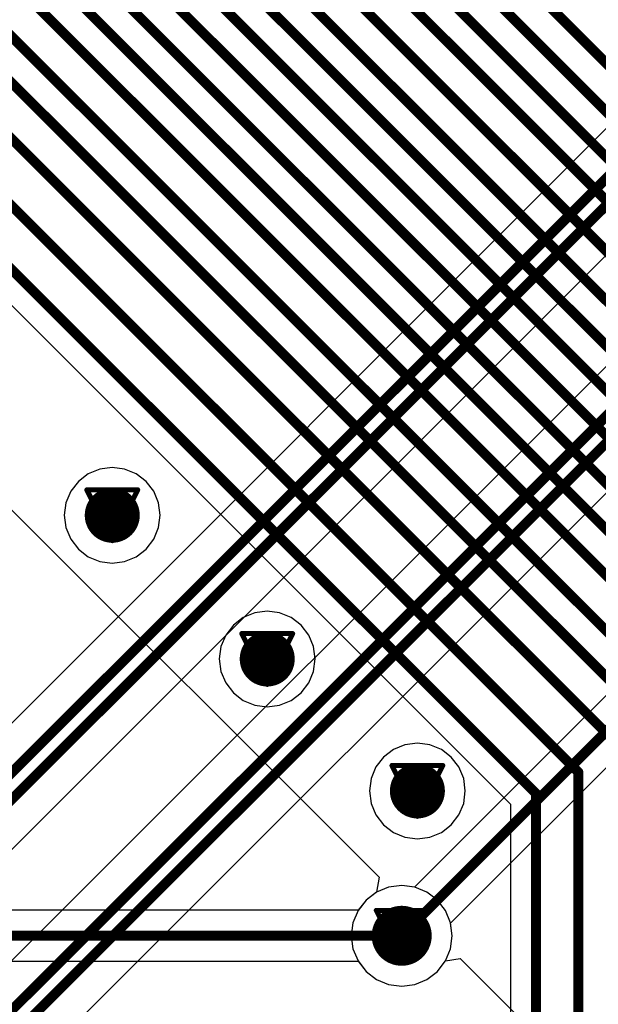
# Model space of a CAD drawing. Header units: millimetres. Extents: x 138 to 555, y 26 to 334.
# Tile 261 of 656: x 218 to 224, y 189 to 199. Entities that reach past the tile are written whole.
import ezdxf

# ---------------------------------------------------------------- set-up
doc = ezdxf.new("R2010")
doc.units = ezdxf.units.MM
for name, color, linetype in [('BottomLayer', 5, 'Continuous'), ('DrillDrawing', 1, 'Continuous'), ('MidLayer1', 16, 'Continuous'), ('MidLayer2', 76, 'Continuous'), ('MidLayer3', 90, 'Continuous'), ('MidLayer4', 156, 'Continuous'), ('MultiLayer', 9, 'Continuous'), ('TopLayer', 1, 'Continuous'), ('ViaHoleLayer', 16, 'Continuous')]:
    doc.layers.add(name, color=color, linetype=linetype)

msp = doc.modelspace()

# ---------------------------------------------------------------- linework, layer by layer
at = {"layer": 'BottomLayer'}
for p, q in [((242.6372, 210.8964), (221.9103, 190.1694)), ((222.2708, 189.809), (243.0724, 210.6106)), ((229.5355, 203.4638), (212.7046, 186.6328)), ((213.1791, 185.8402), (230.3282, 202.9892)), ((230.9942, 202.546), (213.4913, 185.0431)), ((213.9658, 184.2505), (231.7868, 202.0715)), ((221.7832, 190.1862), (221.6527, 190.169)), ((221.9103, 190.1694), (221.7832, 190.1862)), ((221.531, 190.1186), (221.4266, 190.0385)), ((221.6527, 190.169), (221.531, 190.1186)), ((221.4266, 190.0385), (221.3464, 189.934)), ((221.3464, 189.934), (221.2961, 189.8124)), ((221.2961, 189.8124), (221.2789, 189.6819)), ((222.2875, 189.6819), (222.2708, 189.809)), ((221.2789, 189.6819), (221.2961, 189.5513)), ((222.2703, 189.5513), (222.2875, 189.6819)), ((221.2961, 189.5513), (221.3464, 189.4297)), ((222.2199, 189.4297), (222.2703, 189.5513)), ((221.3464, 189.4297), (221.4266, 189.3253)), ((222.1398, 189.3253), (222.2199, 189.4297)), ((221.4266, 189.3253), (221.531, 189.2451)), ((222.0353, 189.2451), (222.1398, 189.3253)), ((221.531, 189.2451), (221.6527, 189.1947)), ((221.6527, 189.1947), (221.7832, 189.1775)), ((221.7832, 189.1775), (221.9137, 189.1947)), ((221.9137, 189.1947), (222.0353, 189.2451))]:
    msp.add_line(p, q, dxfattribs=at)
at = {"layer": 'BottomLayer', "const_width": 0.1}
for points in [[(221.7832, 189.6819), (242.8921, 210.7908)], [(212.8508, 186.2798), (229.8885, 203.3175)], [(212.9295, 186.0898), (230.0785, 203.2388)], [(213.6375, 184.6901), (231.3472, 202.3998)], [(213.7162, 184.5001), (231.5372, 202.3211)]]:
    msp.add_lwpolyline(points, dxfattribs=at)
at = {"layer": 'BottomLayer'}
for points, const_width in [([(218.7524, 193.8882, 1), (219.0274, 193.8882, 1)], 0.275), ([(220.3016, 192.4505, 1), (220.5766, 192.4505, 1)], 0.275), ([(221.8025, 191.1307, 1), (222.0775, 191.1307, 1)], 0.275), ([(221.6332, 189.6819, 1), (221.9332, 189.6819, 1)], 0.3), ([(221.7582, 189.6819, 1), (221.8082, 189.6819, 1)], 0.05)]:
    msp.add_lwpolyline(points, format="xyb", close=True, dxfattribs=dict(at, const_width=const_width))
at = {"layer": 'DrillDrawing', "const_width": 0.0508}
for points in [[(218.6359, 194.1422), (219.1439, 194.1422)], [(218.6359, 194.1422), (218.8899, 193.6342)], [(218.8899, 193.6342), (219.1439, 194.1422)], [(218.7375, 194.0406), (219.0423, 194.0406)], [(218.7375, 194.0406), (218.8899, 193.7358)], [(218.8899, 193.7358), (219.0423, 194.0406)], [(220.1851, 192.7045), (220.6931, 192.7045)], [(220.1851, 192.7045), (220.4391, 192.1965)], [(220.4391, 192.1965), (220.6931, 192.7045)], [(220.2867, 192.6029), (220.5915, 192.6029)], [(220.2867, 192.6029), (220.4391, 192.2981)], [(220.4391, 192.2981), (220.5915, 192.6029)], [(221.686, 191.3847), (222.194, 191.3847)], [(221.686, 191.3847), (221.94, 190.8767)], [(221.94, 190.8767), (222.194, 191.3847)], [(221.7876, 191.2831), (222.0924, 191.2831)], [(221.7876, 191.2831), (221.94, 190.9783)], [(221.94, 190.9783), (222.0924, 191.2831)], [(221.5292, 189.9359), (222.0372, 189.9359)], [(221.5292, 189.9359), (221.7832, 189.4279)], [(221.7832, 189.4279), (222.0372, 189.9359)], [(221.6308, 189.8343), (221.9356, 189.8343)], [(221.6308, 189.8343), (221.7832, 189.5295)], [(221.7832, 189.5295), (221.9356, 189.8343)]]:
    msp.add_lwpolyline(points, dxfattribs=at)
at = {"layer": 'DrillDrawing', "const_width": 0.0254}
for points in [[(218.6232, 194.1422, 1), (218.6486, 194.1422, 1)], [(218.6232, 194.1422, 1), (218.6486, 194.1422, 1)], [(219.1312, 194.1422, 1), (219.1566, 194.1422, 1)], [(219.1312, 194.1422, 1), (219.1566, 194.1422, 1)], [(218.7248, 194.0406, 1), (218.7502, 194.0406, 1)], [(218.7248, 194.0406, 1), (218.7502, 194.0406, 1)], [(219.0296, 194.0406, 1), (219.055, 194.0406, 1)], [(219.0296, 194.0406, 1), (219.055, 194.0406, 1)], [(218.8772, 193.7358, 1), (218.9026, 193.7358, 1)], [(218.8772, 193.7358, 1), (218.9026, 193.7358, 1)], [(218.8772, 193.6342, 1), (218.9026, 193.6342, 1)], [(218.8772, 193.6342, 1), (218.9026, 193.6342, 1)], [(220.1724, 192.7045, 1), (220.1978, 192.7045, 1)], [(220.1724, 192.7045, 1), (220.1978, 192.7045, 1)], [(220.6804, 192.7045, 1), (220.7058, 192.7045, 1)], [(220.6804, 192.7045, 1), (220.7058, 192.7045, 1)], [(220.274, 192.6029, 1), (220.2994, 192.6029, 1)], [(220.274, 192.6029, 1), (220.2994, 192.6029, 1)], [(220.5788, 192.6029, 1), (220.6042, 192.6029, 1)], [(220.5788, 192.6029, 1), (220.6042, 192.6029, 1)], [(220.4264, 192.2981, 1), (220.4518, 192.2981, 1)], [(220.4264, 192.2981, 1), (220.4518, 192.2981, 1)], [(220.4264, 192.1965, 1), (220.4518, 192.1965, 1)], [(220.4264, 192.1965, 1), (220.4518, 192.1965, 1)], [(221.6733, 191.3847, 1), (221.6987, 191.3847, 1)], [(221.6733, 191.3847, 1), (221.6987, 191.3847, 1)], [(222.1813, 191.3847, 1), (222.2067, 191.3847, 1)], [(222.1813, 191.3847, 1), (222.2067, 191.3847, 1)], [(221.7749, 191.2831, 1), (221.8003, 191.2831, 1)], [(221.7749, 191.2831, 1), (221.8003, 191.2831, 1)], [(222.0797, 191.2831, 1), (222.1051, 191.2831, 1)], [(222.0797, 191.2831, 1), (222.1051, 191.2831, 1)], [(221.9273, 190.9783, 1), (221.9527, 190.9783, 1)], [(221.9273, 190.9783, 1), (221.9527, 190.9783, 1)], [(221.9273, 190.8767, 1), (221.9527, 190.8767, 1)], [(221.9273, 190.8767, 1), (221.9527, 190.8767, 1)], [(221.5165, 189.9359, 1), (221.5419, 189.9359, 1)], [(221.5165, 189.9359, 1), (221.5419, 189.9359, 1)], [(222.0245, 189.9359, 1), (222.0499, 189.9359, 1)], [(222.0245, 189.9359, 1), (222.0499, 189.9359, 1)], [(221.6181, 189.8343, 1), (221.6435, 189.8343, 1)], [(221.6181, 189.8343, 1), (221.6435, 189.8343, 1)], [(221.9229, 189.8343, 1), (221.9483, 189.8343, 1)], [(221.9229, 189.8343, 1), (221.9483, 189.8343, 1)], [(221.7705, 189.5295, 1), (221.7959, 189.5295, 1)], [(221.7705, 189.5295, 1), (221.7959, 189.5295, 1)], [(221.7705, 189.4279, 1), (221.7959, 189.4279, 1)], [(221.7705, 189.4279, 1), (221.7959, 189.4279, 1)]]:
    msp.add_lwpolyline(points, format="xyb", close=True, dxfattribs=at)
at = {"layer": 'MidLayer1'}
for p, q in [((210.3501, 201.474), (221.5572, 190.2669)), ((221.5572, 190.2669), (221.5311, 190.119)), ((221.5281, 190.1164), (221.4266, 190.0385)), ((221.5311, 190.119), (221.5281, 190.1164)), ((221.4266, 190.0385), (221.3464, 189.934)), ((221.3464, 189.934), (221.2961, 189.8124)), ((221.2961, 189.8124), (221.2789, 189.6819)), ((221.2789, 189.6819), (221.2961, 189.5513)), ((221.2961, 189.5513), (221.3464, 189.4297)), ((221.3464, 189.4297), (221.4266, 189.3253)), ((222.1398, 189.3253), (222.2177, 189.4268)), ((222.2177, 189.4268), (222.2203, 189.4298)), ((222.2203, 189.4298), (222.3682, 189.4559)), ((222.3682, 189.4559), (240.9774, 170.8467)), ((221.4266, 189.3253), (221.531, 189.2451)), ((222.0353, 189.2451), (222.1398, 189.3253)), ((221.531, 189.2451), (221.6527, 189.1947)), ((221.6527, 189.1947), (221.7832, 189.1775)), ((221.7832, 189.1775), (221.9137, 189.1947)), ((221.9137, 189.1947), (222.0353, 189.2451))]:
    msp.add_line(p, q, dxfattribs=at)
for points, const_width in [([(218.7524, 193.8882, 1), (219.0274, 193.8882, 1)], 0.275), ([(220.3016, 192.4505, 1), (220.5766, 192.4505, 1)], 0.275), ([(221.8025, 191.1307, 1), (222.0775, 191.1307, 1)], 0.275), ([(221.6332, 189.6819, 1), (221.9332, 189.6819, 1)], 0.3)]:
    msp.add_lwpolyline(points, format="xyb", close=True, dxfattribs=dict(at, const_width=const_width))
at = {"layer": 'MidLayer2'}
for p, q in [((221.7832, 190.1862), (221.6527, 190.169)), ((221.9137, 190.169), (221.7832, 190.1862)), ((221.531, 190.1186), (221.4266, 190.0385)), ((221.6527, 190.169), (221.531, 190.1186)), ((222.0353, 190.1186), (221.9137, 190.169)), ((222.1398, 190.0385), (222.0353, 190.1186)), ((221.4266, 190.0385), (221.3464, 189.934)), ((222.2199, 189.934), (222.1398, 190.0385)), ((221.3464, 189.934), (221.2961, 189.8124)), ((222.2703, 189.8124), (222.2199, 189.934)), ((221.2961, 189.8124), (221.2789, 189.6819)), ((222.2875, 189.6819), (222.2703, 189.8124)), ((221.2789, 189.6819), (221.2961, 189.5513)), ((222.2703, 189.5513), (222.2875, 189.6819)), ((221.2961, 189.5513), (221.3464, 189.4297)), ((222.2199, 189.4297), (222.2703, 189.5513)), ((221.3464, 189.4297), (221.4266, 189.3253)), ((222.1398, 189.3253), (222.2199, 189.4297)), ((221.4266, 189.3253), (221.531, 189.2451)), ((222.0353, 189.2451), (222.1398, 189.3253)), ((221.531, 189.2451), (221.6527, 189.1947)), ((221.6527, 189.1947), (221.7832, 189.1775)), ((221.7832, 189.1775), (221.9137, 189.1947)), ((221.9137, 189.1947), (222.0353, 189.2451))]:
    msp.add_line(p, q, dxfattribs=at)
for points, const_width in [([(218.7524, 193.8882, 1), (219.0274, 193.8882, 1)], 0.275), ([(220.3016, 192.4505, 1), (220.5766, 192.4505, 1)], 0.275), ([(221.8025, 191.1307, 1), (222.0775, 191.1307, 1)], 0.275), ([(221.6332, 189.6819, 1), (221.9332, 189.6819, 1)], 0.3)]:
    msp.add_lwpolyline(points, format="xyb", close=True, dxfattribs=dict(at, const_width=const_width))
at = {"layer": 'MidLayer3'}
for p, q in [((221.7832, 190.1862), (221.6527, 190.169)), ((221.9137, 190.169), (221.7832, 190.1862)), ((221.531, 190.1186), (221.4266, 190.0385)), ((221.6527, 190.169), (221.531, 190.1186)), ((222.0353, 190.1186), (221.9137, 190.169)), ((222.1398, 190.0385), (222.0353, 190.1186)), ((221.4266, 190.0385), (221.3464, 189.934)), ((222.2199, 189.934), (222.1398, 190.0385)), ((221.3464, 189.934), (221.2961, 189.8124)), ((222.2703, 189.8124), (222.2199, 189.934)), ((221.2961, 189.8124), (221.2789, 189.6819)), ((222.2875, 189.6819), (222.2703, 189.8124)), ((221.2789, 189.6819), (221.2961, 189.5513)), ((222.2703, 189.5513), (222.2875, 189.6819)), ((221.2961, 189.5513), (221.3464, 189.4297)), ((222.2199, 189.4297), (222.2703, 189.5513)), ((221.3464, 189.4297), (221.4266, 189.3253)), ((222.1398, 189.3253), (222.2199, 189.4297)), ((221.4266, 189.3253), (221.531, 189.2451)), ((222.0353, 189.2451), (222.1398, 189.3253)), ((221.531, 189.2451), (221.6527, 189.1947)), ((221.6527, 189.1947), (221.7832, 189.1775)), ((221.7832, 189.1775), (221.9137, 189.1947)), ((221.9137, 189.1947), (222.0353, 189.2451))]:
    msp.add_line(p, q, dxfattribs=at)
for points, const_width in [([(218.7524, 193.8882, 1), (219.0274, 193.8882, 1)], 0.275), ([(220.3016, 192.4505, 1), (220.5766, 192.4505, 1)], 0.275), ([(221.8025, 191.1307, 1), (222.0775, 191.1307, 1)], 0.275), ([(221.6332, 189.6819, 1), (221.9332, 189.6819, 1)], 0.3)]:
    msp.add_lwpolyline(points, format="xyb", close=True, dxfattribs=dict(at, const_width=const_width))
at = {"layer": 'MidLayer4'}
for p, q in [((218.7659, 194.3509), (218.6503, 194.3031)), ((218.8899, 194.3673), (218.7659, 194.3509)), ((219.0139, 194.3509), (218.8899, 194.3673)), ((219.1294, 194.3031), (219.0139, 194.3509)), ((218.5511, 194.2269), (218.475, 194.1277)), ((218.6503, 194.3031), (218.5511, 194.2269)), ((219.2287, 194.2269), (219.1294, 194.3031)), ((219.3048, 194.1277), (219.2287, 194.2269)), ((218.475, 194.1277), (218.4271, 194.0122)), ((219.3527, 194.0122), (219.3048, 194.1277)), ((218.4271, 194.0122), (218.4108, 193.8882)), ((219.369, 193.8882), (219.3527, 194.0122)), ((218.4108, 193.8882), (218.4271, 193.7642)), ((219.3527, 193.7642), (219.369, 193.8882)), ((218.4271, 193.7642), (218.475, 193.6486)), ((219.3048, 193.6486), (219.3527, 193.7642)), ((218.475, 193.6486), (218.5511, 193.5494)), ((219.2287, 193.5494), (219.3048, 193.6486)), ((218.5511, 193.5494), (218.6503, 193.4733)), ((219.1294, 193.4733), (219.2287, 193.5494)), ((218.6503, 193.4733), (218.7659, 193.4254)), ((219.0139, 193.4254), (219.1294, 193.4733)), ((218.7659, 193.4254), (218.8899, 193.4091)), ((218.8899, 193.4091), (219.0139, 193.4254)), ((220.1995, 192.8655), (220.1003, 192.7893)), ((220.3151, 192.9133), (220.1995, 192.8655)), ((220.4391, 192.9296), (220.3151, 192.9133)), ((220.5631, 192.9133), (220.4391, 192.9296)), ((220.6786, 192.8655), (220.5631, 192.9133)), ((220.7778, 192.7893), (220.6786, 192.8655)), ((220.1003, 192.7893), (220.0241, 192.6901)), ((220.854, 192.6901), (220.7778, 192.7893)), ((220.0241, 192.6901), (219.9763, 192.5746)), ((220.9018, 192.5746), (220.854, 192.6901)), ((219.9763, 192.5746), (219.96, 192.4505)), ((220.9181, 192.4505), (220.9018, 192.5746)), ((219.96, 192.4505), (219.9763, 192.3265)), ((220.9018, 192.3265), (220.9181, 192.4505)), ((219.9763, 192.3265), (220.0241, 192.211)), ((220.854, 192.211), (220.9018, 192.3265)), ((220.0241, 192.211), (220.1003, 192.1118)), ((220.7778, 192.1118), (220.854, 192.211)), ((220.1003, 192.1118), (220.1995, 192.0356)), ((220.6786, 192.0356), (220.7778, 192.1118)), ((220.1995, 192.0356), (220.3151, 191.9878)), ((220.3151, 191.9878), (220.4391, 191.9715)), ((220.4391, 191.9715), (220.5631, 191.9878)), ((220.5631, 191.9878), (220.6786, 192.0356)), ((221.816, 191.5935), (221.7005, 191.5457)), ((221.94, 191.6098), (221.816, 191.5935)), ((222.064, 191.5935), (221.94, 191.6098)), ((222.1796, 191.5457), (222.064, 191.5935)), ((221.6012, 191.4695), (221.5251, 191.3703)), ((221.7005, 191.5457), (221.6012, 191.4695)), ((222.2788, 191.4695), (222.1796, 191.5457)), ((222.3549, 191.3703), (222.2788, 191.4695)), ((221.5251, 191.3703), (221.4772, 191.2547)), ((222.4028, 191.2547), (222.3549, 191.3703)), ((221.4772, 191.2547), (221.4609, 191.1307)), ((222.4191, 191.1307), (222.4028, 191.2547)), ((221.4609, 191.1307), (221.4772, 191.0067)), ((222.4028, 191.0067), (222.4191, 191.1307)), ((221.4772, 191.0067), (221.5251, 190.8912)), ((222.3549, 190.8912), (222.4028, 191.0067)), ((221.5251, 190.8912), (221.6012, 190.792)), ((222.2788, 190.792), (222.3549, 190.8912)), ((221.6012, 190.792), (221.7005, 190.7158)), ((222.1796, 190.7158), (222.2788, 190.792)), ((221.7005, 190.7158), (221.816, 190.668)), ((222.064, 190.668), (222.1796, 190.7158)), ((221.816, 190.668), (221.94, 190.6516)), ((221.94, 190.6516), (222.064, 190.668)), ((221.7832, 190.1862), (221.6527, 190.169)), ((221.9137, 190.169), (221.7832, 190.1862)), ((221.531, 190.1186), (221.4266, 190.0385)), ((221.6527, 190.169), (221.531, 190.1186)), ((222.0353, 190.1186), (221.9137, 190.169)), ((222.1398, 190.0385), (222.0353, 190.1186)), ((221.4266, 190.0385), (221.3464, 189.934)), ((222.2199, 189.934), (222.1398, 190.0385)), ((221.3464, 189.934), (221.2961, 189.8124)), ((222.2703, 189.8124), (222.2199, 189.934)), ((221.2961, 189.8124), (221.2789, 189.6819)), ((222.2875, 189.6819), (222.2703, 189.8124)), ((221.2789, 189.6819), (221.2961, 189.5513)), ((222.2703, 189.5513), (222.2875, 189.6819)), ((221.2961, 189.5513), (221.3464, 189.4297)), ((222.2199, 189.4297), (222.2703, 189.5513)), ((221.3464, 189.4297), (221.4266, 189.3253)), ((222.1398, 189.3253), (222.2199, 189.4297)), ((221.4266, 189.3253), (221.531, 189.2451)), ((222.0353, 189.2451), (222.1398, 189.3253)), ((221.531, 189.2451), (221.6527, 189.1947)), ((221.6527, 189.1947), (221.7832, 189.1775)), ((221.7832, 189.1775), (221.9137, 189.1947)), ((221.9137, 189.1947), (222.0353, 189.2451))]:
    msp.add_line(p, q, dxfattribs=at)
for points, const_width in [([(218.7524, 193.8882, 1), (219.0274, 193.8882, 1)], 0.275), ([(220.3016, 192.4505, 1), (220.5766, 192.4505, 1)], 0.275), ([(221.8025, 191.1307, 1), (222.0775, 191.1307, 1)], 0.275), ([(221.6332, 189.6819, 1), (221.9332, 189.6819, 1)], 0.3)]:
    msp.add_lwpolyline(points, format="xyb", close=True, dxfattribs=dict(at, const_width=const_width))
at = {"layer": 'MultiLayer'}
for points, const_width in [([(218.7524, 193.8882, 1), (219.0274, 193.8882, 1)], 0.275), ([(220.3016, 192.4505, 1), (220.5766, 192.4505, 1)], 0.275), ([(221.8025, 191.1307, 1), (222.0775, 191.1307, 1)], 0.275), ([(221.6332, 189.6819, 1), (221.9332, 189.6819, 1)], 0.3)]:
    msp.add_lwpolyline(points, format="xyb", close=True, dxfattribs=dict(at, const_width=const_width))
at = {"layer": 'TopLayer'}
for p, q in [((212.6682, 201.2022), (222.8719, 190.9985)), ((222.8719, 190.9985), (222.8719, 152.1527)), ((221.7832, 190.1862), (221.6527, 190.169)), ((221.9137, 190.169), (221.7832, 190.1862)), ((221.531, 190.1186), (221.4266, 190.0385)), ((221.6527, 190.169), (221.531, 190.1186)), ((222.0353, 190.1186), (221.9137, 190.169)), ((222.1398, 190.0385), (222.0353, 190.1186)), ((221.4266, 190.0385), (221.3485, 189.9368)), ((222.2199, 189.934), (222.1398, 190.0385)), ((221.3485, 189.9368), (217.3607, 189.9368)), ((222.2703, 189.8124), (222.2199, 189.934)), ((222.2875, 189.6819), (222.2703, 189.8124)), ((222.2703, 189.5513), (222.2875, 189.6819)), ((222.2199, 189.4297), (222.2703, 189.5513)), ((217.2551, 189.427), (221.3485, 189.427)), ((221.3485, 189.427), (221.4266, 189.3253)), ((222.1398, 189.3253), (222.2199, 189.4297)), ((221.4266, 189.3253), (221.531, 189.2451)), ((222.0353, 189.2451), (222.1398, 189.3253)), ((221.531, 189.2451), (221.6527, 189.1947)), ((221.6527, 189.1947), (221.7832, 189.1775)), ((221.7832, 189.1775), (221.9137, 189.1947)), ((221.9137, 189.1947), (222.0353, 189.2451))]:
    msp.add_line(p, q, dxfattribs=at)
at = {"layer": 'TopLayer', "const_width": 0.1}
for points in [[(215.6043, 206.6334), (229.6238, 192.6139)], [(215.3088, 206.4457), (229.2337, 192.5207)], [(214.9899, 206.3092), (228.8026, 192.4965)], [(214.6735, 206.1905), (228.4235, 192.4405)], [(214.3241, 206.036), (228.0456, 192.3145)], [(213.1665, 205.7989), (226.9086, 192.0568)], [(214.0138, 205.8503), (227.6909, 192.1732)], [(213.6497, 205.7631), (227.3362, 192.0766)], [(211.9126, 205.662), (225.6392, 191.9354)], [(212.3626, 205.6716), (226.0553, 191.9789)], [(212.8877, 205.6239), (226.4744, 192.0372)], [(211.6003, 205.5148), (225.2073, 191.9078)], [(210.2927, 205.2442), (223.9485, 191.5884)], [(210.8245, 205.2743), (224.3698, 191.7289)], [(211.2798, 205.2802), (224.7807, 191.7794)], [(212.5489, 201.682), (223.1268, 191.1041)], [(213.8199, 201.0474), (223.5482, 191.3191)], [(223.5482, 152.3166), (223.5482, 191.3191)], [(223.1268, 152.1527), (223.1268, 191.1041)], [(217.2551, 189.6819), (221.7832, 189.6819)]]:
    msp.add_lwpolyline(points, dxfattribs=at)
at = {"layer": 'TopLayer'}
for points, const_width in [([(218.7524, 193.8882, 1), (219.0274, 193.8882, 1)], 0.275), ([(220.3016, 192.4505, 1), (220.5766, 192.4505, 1)], 0.275), ([(221.8025, 191.1307, 1), (222.0775, 191.1307, 1)], 0.275), ([(223.5232, 191.3191, 1), (223.5732, 191.3191, 1)], 0.05), ([(223.5232, 191.3191, 1), (223.5732, 191.3191, 1)], 0.05), ([(223.1018, 191.1041, 1), (223.1518, 191.1041, 1)], 0.05), ([(223.1018, 191.1041, 1), (223.1518, 191.1041, 1)], 0.05), ([(221.6332, 189.6819, 1), (221.9332, 189.6819, 1)], 0.3), ([(221.7582, 189.6819, 1), (221.8082, 189.6819, 1)], 0.05)]:
    msp.add_lwpolyline(points, format="xyb", close=True, dxfattribs=dict(at, const_width=const_width))
at = {"layer": 'ViaHoleLayer', "const_width": 0.15}
for points in [[(218.8149, 193.8882, 1), (218.9649, 193.8882, 1)], [(220.3641, 192.4505, 1), (220.514, 192.4505, 1)], [(221.865, 191.1307, 1), (222.015, 191.1307, 1)], [(221.7082, 189.6819, 1), (221.8582, 189.6819, 1)]]:
    msp.add_lwpolyline(points, format="xyb", close=True, dxfattribs=at)

doc.saveas('drawing.dxf')
